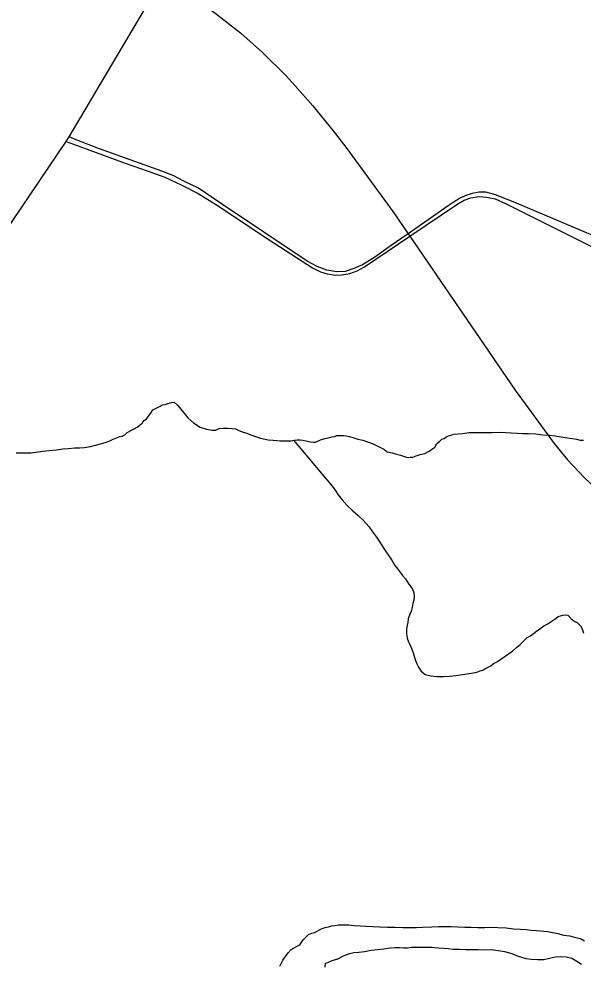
# Model space of a CAD drawing. Extents: x 2010165 to 2382125, y 1060529 to 1407316.
# Drawn here: x 2152412 to 2155103, y 1213235 to 1217745 of the extents above; entities that cross this region are included whole.
import ezdxf

# ---------------------------------------------------------------- set-up
doc = ezdxf.new("R2010")
doc.units = 0
for name, color, linetype in [('GM_X_Interchange_Ramps', 7, 'Continuous'), ('GM_X_Interstate_Route', 7, 'Continuous'), ('GM_X_Major_River', 7, 'Continuous'), ('GM_X_Minor_River', 7, 'Continuous'), ('GM_X_US_Route', 7, 'Continuous')]:
    doc.layers.add(name, color=color, linetype=linetype)

msp = doc.modelspace()

# ---------------------------------------------------------------- linework, layer by layer
at = {"layer": 'GM_X_Interchange_Ramps'}
for points in [[(2152637.2, 1217159.2), (2152672.4, 1217147.2), (2152918.9, 1217057), (2153029.2, 1217018.8), (2153108.2, 1216990.1), (2153188.9, 1216951.9), (2153267, 1216912), (2153354.7, 1216857.3), (2153605.2, 1216691.1), (2153812.9, 1216556.9), (2153850.7, 1216537.3), (2153882.1, 1216527.5), (2153921.4, 1216521.5), (2153953, 1216523.4), (2153990.1, 1216529.4), (2154025.2, 1216542), (2154060.7, 1216561), (2154276.3, 1216707.5), (2154504.9, 1216862.8), (2154536.2, 1216879.5), (2154568.3, 1216891.6), (2154607.7, 1216897.2), (2154642, 1216893.3), (2154683.9, 1216885.5), (2154733.1, 1216863.3), (2155038.2, 1216711.9), (2155501.5, 1216478.8)], [(2155419.7, 1216597.4), (2154784.9, 1216865.3), (2154685.2, 1216905), (2154638.9, 1216917.1), (2154608, 1216917.7), (2154573.8, 1216912), (2154543.6, 1216901.6), (2154513.6, 1216887.5), (2154487.4, 1216872.3), (2154459, 1216852.2), (2154268, 1216719.6), (2154183.2, 1216660.8), (2154109.8, 1216607.6), (2154051, 1216571), (2154009.1, 1216553.6), (2153967.7, 1216540.1), (2153926.3, 1216537.7), (2153881.1, 1216545.4), (2153834.6, 1216562.7), (2153786.8, 1216588.2), (2153378.5, 1216862.7), (2153268.2, 1216936.9), (2153199.3, 1216971), (2153151.6, 1216995.3), (2153094.3, 1217018.8), (2152791.3, 1217126.4), (2152685.4, 1217167.2), (2152651.2, 1217182.1)]]:
    msp.add_lwpolyline(points, dxfattribs=at)
at = {"layer": 'GM_X_Interstate_Route'}
msp.add_lwpolyline([(2153102.2, 1217942.6), (2153346.8, 1217774), (2153469, 1217677.4), (2153574.3, 1217584.9), (2153687.1, 1217473.7), (2153729, 1217425.4), (2153814, 1217330.6), (2153911.1, 1217210.7), (2153972.2, 1217133.3), (2154200.2, 1216818.5), (2154268, 1216719.6), (2154276.3, 1216707.5), (2154779.6, 1215973.6), (2154964.6, 1215718.1), (2155028.7, 1215641), (2155110.2, 1215555.3), (2155211.4, 1215459.1)], dxfattribs=at)
at = {"layer": 'GM_X_Major_River'}
for points in [[(2153657.2, 1213225.5), (2153670.9, 1213253.7), (2153686.6, 1213276), (2153698.5, 1213290.2), (2153710.3, 1213304.4), (2153736.2, 1213318.7), (2153752.1, 1213326.9), (2153761.9, 1213341.1), (2153769.8, 1213351.2), (2153781.6, 1213365.4), (2153793.5, 1213375.6), (2153809.5, 1213381.8), (2153821.4, 1213386), (2153859.2, 1213404.5), (2153873.2, 1213408.7), (2153889.2, 1213412.9), (2153903.2, 1213417.1), (2153919.2, 1213419.3), (2153937.2, 1213421.5), (2153957.2, 1213421.8), (2153985.2, 1213422.1), (2154011.3, 1213418.4), (2154039.4, 1213416.7), (2154067.5, 1213415.1), (2154099.5, 1213413.5), (2154131.6, 1213411.8), (2154169.7, 1213410.3), (2154205.8, 1213410.8), (2154243.8, 1213409.2), (2154277.9, 1213409.6), (2154308, 1213410), (2154338, 1213410.4), (2154382, 1213412.9), (2154414.1, 1213413.3), (2154444.1, 1213413.7), (2154474.2, 1213414.1), (2154506.3, 1213412.4), (2154538.3, 1213410.8), (2154568.4, 1213411.2), (2154600.5, 1213409.6), (2154634.5, 1213410), (2154668.6, 1213410.4), (2154696.6, 1213408.8), (2154736.7, 1213407.2), (2154770.8, 1213403.6), (2154802.9, 1213402), (2154831, 1213400.4), (2154855.1, 1213396.6), (2154879.1, 1213394.9), (2154899.2, 1213393.2), (2154915.2, 1213391.4), (2154935.3, 1213389.6), (2154957.4, 1213385.9), (2154983.5, 1213380.2), (2155009.7, 1213372.5), (2155039.8, 1213368.8), (2155059.9, 1213363.1), (2155075.9, 1213359.2), (2155090, 1213357.4), (2155110.2, 1213345.6)], [(2155095.6, 1213233.1), (2155073.4, 1213246.8), (2155049.2, 1213260.6), (2155023, 1213268.3), (2154995, 1213270), (2154971, 1213267.7), (2154943, 1213261.3), (2154915, 1213254.9), (2154885, 1213254.6), (2154854.9, 1213256.2), (2154830.8, 1213259.9), (2154794.6, 1213271.5), (2154764.4, 1213283.2), (2154730.2, 1213292.8), (2154698.1, 1213298.4), (2154666, 1213302), (2154633.9, 1213301.6), (2154601.9, 1213303.3), (2154569.8, 1213302.9), (2154541.8, 1213302.5), (2154511.7, 1213304.2), (2154483.6, 1213303.8), (2154459.5, 1213307.5), (2154393.4, 1213312.7), (2154383.3, 1213314.6), (2154367.3, 1213314.4), (2154347.3, 1213314.2), (2154325.2, 1213313.9), (2154303.2, 1213313.6), (2154283.2, 1213313.4), (2154265.2, 1213311.2), (2154247.1, 1213310.9), (2154227.1, 1213312.7), (2154207.1, 1213312.5), (2154183, 1213310.2), (2154153, 1213305.8), (2154123, 1213303.4), (2154093, 1213299), (2154061.1, 1213292.6), (2154033, 1213290.3), (2154009, 1213288), (2153983.1, 1213281.6), (2153955.2, 1213271.2), (2153931.3, 1213258.9), (2153905.3, 1213250.6), (2153883.4, 1213240.3), (2153873.4, 1213238.1), (2153871.7, 1213220.1)]]:
    msp.add_lwpolyline(points, dxfattribs=at)
at = {"layer": 'GM_X_Minor_River'}
for points in [[(2152399.1, 1215673.8), (2152425.1, 1215674.2), (2152447.1, 1215674.4), (2152469.2, 1215674.7), (2152495.2, 1215677), (2152525.2, 1215681.4), (2152557.2, 1215685.8), (2152591.2, 1215688.2), (2152621.2, 1215692.6), (2152649.2, 1215695), (2152677.2, 1215697.3), (2152703.3, 1215697.6), (2152725.3, 1215699.9), (2152753.3, 1215704.3), (2152777.2, 1215710.6), (2152801.2, 1215716.9), (2152823.2, 1215723.2), (2152843.1, 1215729.4), (2152861, 1215739.7), (2152876.9, 1215745.9), (2152892.9, 1215752.1), (2152904.9, 1215754.3), (2152916.8, 1215760.4), (2152928.7, 1215770.6), (2152948.6, 1215782.9), (2152962.5, 1215789.1), (2152976.4, 1215797.3), (2152988.4, 1215805.5), (2153000.2, 1215815.6), (2153010.1, 1215827.8), (2153020, 1215835.9), (2153031.9, 1215850.1), (2153043.7, 1215866.3), (2153051.5, 1215878.5), (2153067.4, 1215886.7), (2153085.3, 1215896.9), (2153095.3, 1215903.1), (2153109.3, 1215905.3), (2153123.2, 1215909.4), (2153139.2, 1215913.7), (2153153.2, 1215915.8), (2153169.4, 1215902), (2153177.6, 1215890.1), (2153218.3, 1215840.4), (2153244.7, 1215816.6), (2153277, 1215797), (2153307.2, 1215787.3), (2153333.3, 1215781.6), (2153349.3, 1215781.8), (2153367.2, 1215790.1), (2153387.2, 1215792.3), (2153409.3, 1215792.6), (2153429.3, 1215790.8), (2153445.4, 1215789), (2153461.5, 1215781.2), (2153481.6, 1215773.4), (2153499.7, 1215767.6), (2153517.9, 1215759.8), (2153540, 1215752.1), (2153564.2, 1215744.3), (2153600.3, 1215736.7), (2153624.4, 1215735), (2153642.4, 1215733.2), (2153656.5, 1215731.4), (2153672.5, 1215731.6), (2153690.5, 1215731.8), (2153708.6, 1215732), (2153724.6, 1215734.2), (2153738.6, 1215736.4), (2153752.6, 1215736.6), (2153766.6, 1215734.8), (2153780.7, 1215730.9), (2153802.8, 1215727.2), (2153816.8, 1215725.3), (2153826.9, 1215725.5), (2153850.8, 1215735.8), (2153870.7, 1215742.1), (2153886.7, 1215746.3), (2153904.7, 1215750.5), (2153918.7, 1215752.7), (2153928.6, 1215756.8), (2153940.6, 1215757), (2153960.7, 1215757.2), (2153972.7, 1215755.3), (2153988.8, 1215751.5), (2154008.9, 1215745.8), (2154029, 1215740), (2154053.1, 1215734.3), (2154079.3, 1215724.6), (2154101.5, 1215716.8), (2154151.9, 1215691.3), (2154168, 1215679.5), (2154192.2, 1215673.8), (2154212.3, 1215668), (2154232.4, 1215662.2), (2154250.5, 1215656.4)], [(2154250.5, 1215656.4), (2154264.6, 1215652.6), (2154278.6, 1215652.8), (2154290.6, 1215652.9), (2154306.6, 1215659.1), (2154326.5, 1215665.4), (2154348.5, 1215671.7), (2154368.4, 1215681.9), (2154386.2, 1215694.2), (2154396.2, 1215700.3), (2154404, 1215716.5), (2154417.8, 1215728.7), (2154429.7, 1215738.9), (2154439.7, 1215743), (2154449.6, 1215751.2), (2154465.6, 1215757.4), (2154487.5, 1215763.7), (2154527.5, 1215766.2), (2154559.5, 1215770.6), (2154597.6, 1215771), (2154635.7, 1215771.5), (2154669.7, 1215771.9), (2154703.8, 1215772.3), (2154733.8, 1215770.7), (2154759.9, 1215769), (2154788, 1215767.3), (2154814, 1215765.7), (2154842.1, 1215766), (2154878.2, 1215764.4), (2154910.3, 1215760.8), (2154942.3, 1215759.2), (2154970.5, 1215755.5), (2154998.6, 1215749.9), (2155026.7, 1215746.2), (2155050.8, 1215742.5), (2155070.8, 1215738.7), (2155088.9, 1215734.9), (2155104.9, 1215735.1)], [(2153722.2, 1215733.9), (2153907.8, 1215513.8), (2153920, 1215495.9), (2153934.3, 1215474), (2153954.7, 1215450.2), (2153977.1, 1215422.3), (2154005.5, 1215396.6), (2154029.8, 1215374.8), (2154054.1, 1215353.1), (2154080.6, 1215323.3), (2154098.9, 1215297.4), (2154117.3, 1215271.6), (2154133.6, 1215247.7), (2154150, 1215221.8), (2154192.9, 1215158.1), (2154205.2, 1215136.2), (2154219.5, 1215118.3), (2154229.6, 1215106.4), (2154241.9, 1215088.5), (2154256.1, 1215072.6), (2154268.4, 1215052.7), (2154280.7, 1215034.8), (2154288.8, 1215022.9), (2154295.1, 1215006.9), (2154297.3, 1214988.9), (2154295.5, 1214970.8), (2154291.7, 1214954.7), (2154288, 1214936.6), (2154282.2, 1214916.5), (2154274.4, 1214900.3), (2154268.6, 1214882.2), (2154266.9, 1214864.1), (2154263.1, 1214844), (2154261.3, 1214827.9), (2154261.5, 1214811.9), (2154261.7, 1214799.8), (2154263.8, 1214789.8), (2154270.1, 1214771.9), (2154276.3, 1214759.9), (2154282.4, 1214745.9), (2154290.7, 1214724), (2154297, 1214704), (2154303.3, 1214684), (2154309.5, 1214668), (2154317.7, 1214652.1), (2154330, 1214632.1), (2154350.3, 1214616.3), (2154376.4, 1214610.6), (2154406.5, 1214607), (2154436.5, 1214607.4), (2154466.6, 1214607.7), (2154496.6, 1214612.1), (2154538.6, 1214618.6), (2154570.6, 1214623.1), (2154596.5, 1214627.4), (2154612.5, 1214633.6), (2154624.5, 1214637.8), (2154634.4, 1214643.9), (2154646.3, 1214650.1), (2154662.3, 1214658.3), (2154676.1, 1214668.5), (2154694, 1214678.7), (2154709.9, 1214689), (2154767.5, 1214729.8), (2154787.3, 1214746.1), (2154803.2, 1214760.3), (2154817, 1214774.6), (2154834.8, 1214790.8), (2154852.7, 1214801.1), (2154866.6, 1214811.3), (2154880.5, 1214823.5), (2154896.4, 1214833.7), (2154916.2, 1214848), (2154934.1, 1214858.2), (2154946, 1214866.4), (2154956, 1214872.6), (2154965.9, 1214878.7), (2154983.7, 1214893), (2154995.7, 1214897.1), (2155005.7, 1214899.2), (2155017.7, 1214901.4), (2155029.7, 1214899.5), (2155046, 1214881.7), (2155064.2, 1214869.9), (2155074.3, 1214864), (2155090.5, 1214848.1), (2155098.7, 1214834.2), (2155105, 1214814.2)]]:
    msp.add_lwpolyline(points, dxfattribs=at)
at = {"layer": 'GM_X_US_Route'}
for points in [[(2152637.2, 1217159.2), (2152651.2, 1217182.1), (2153007.4, 1217782.8)], [(2152219.5, 1216543.9), (2152253.1, 1216591.1), (2152637.2, 1217159.2)]]:
    msp.add_lwpolyline(points, dxfattribs=at)

doc.saveas('drawing.dxf')
